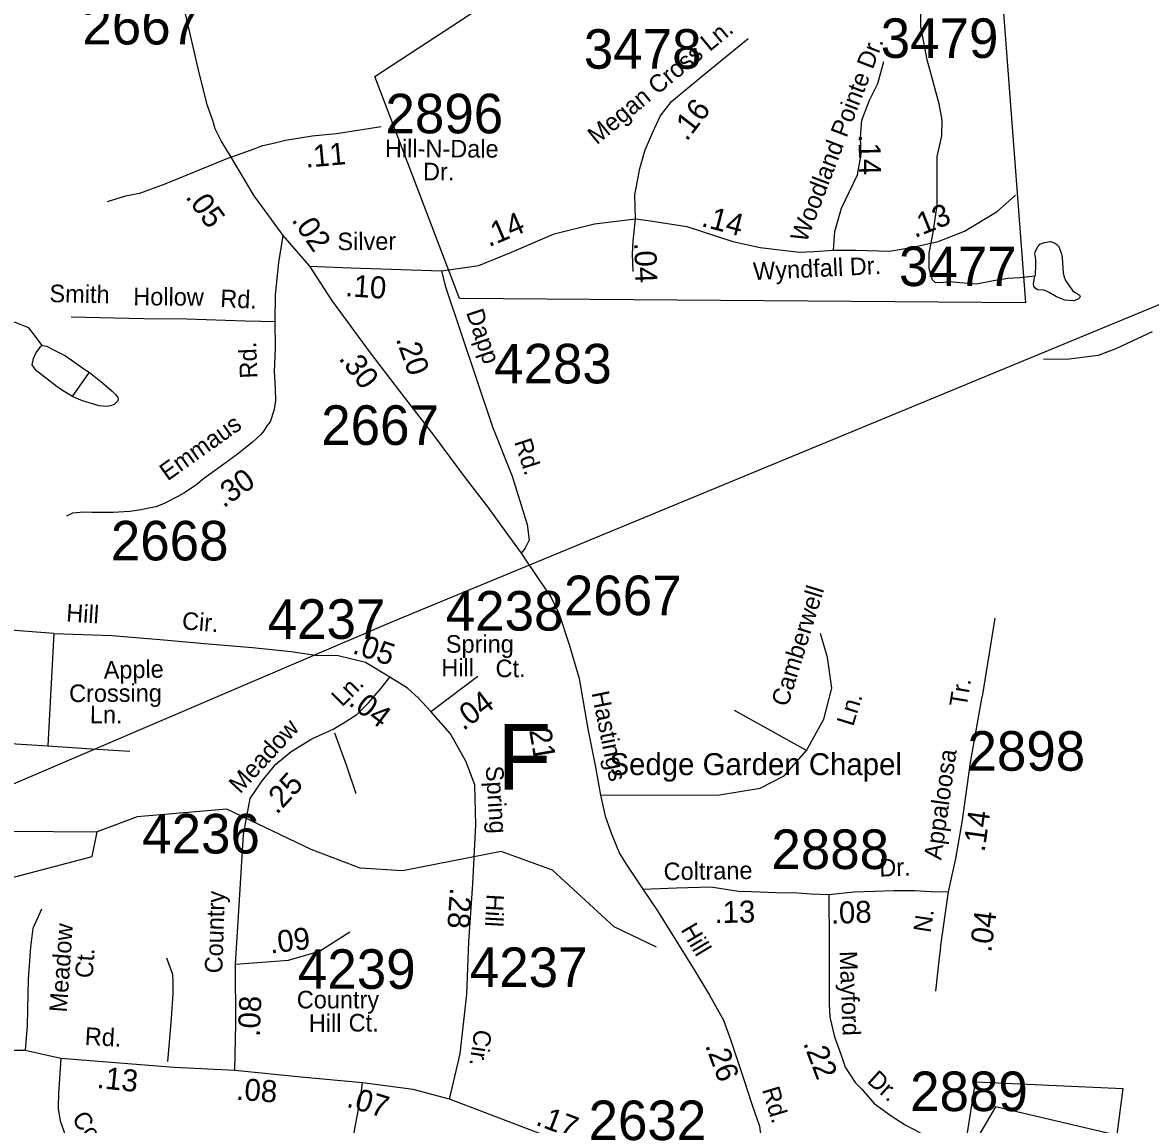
# Model space of a CAD drawing. Extents: x 1551653 to 1702041, y 811336 to 920032.
# Drawn here: x 1670721 to 1674929, y 852800 to 856913 of the extents above; entities that cross this region are included whole.
import ezdxf

# ---------------------------------------------------------------- set-up
doc = ezdxf.new("R2010")
doc.units = 0
for name, color, linetype in [('Old_Level_10', 7, 'Continuous'), ('Old_Level_11', 7, 'Continuous'), ('Old_Level_17', 7, 'Continuous'), ('Old_Level_22', 7, 'Continuous'), ('Old_Level_32', 7, 'Continuous'), ('Old_Level_35', 7, 'Continuous'), ('Old_Level_48', 7, 'Continuous'), ('Old_Level_49', 7, 'Continuous'), ('Old_Level_56', 7, 'Continuous'), ('Old_Level_59', 7, 'Continuous'), ('Old_Level_60', 7, 'Continuous'), ('Old_Level_62', 7, 'Continuous'), ('Old_Level_8', 7, 'Continuous')]:
    doc.layers.add(name, color=color, linetype=linetype)

msp = doc.modelspace()

# ---------------------------------------------------------------- linework, layer by layer
at = {"layer": 'Old_Level_10'}
msp.add_line((1670855.3, 854533.04), (1670855.3, 854533.04), dxfattribs=at)
at = {"layer": 'Old_Level_32'}
for p, q in [((1671692.258, 856118.689), (1671790.797, 856003.494)), ((1672244.197, 854341.877), (1672418.983, 854473.079)), ((1673149.115, 852577.506), (1672313.457, 852894.495))]:
    msp.add_line(p, q, dxfattribs=at)
for points in [[(1671080.244, 857914.787), (1671153.459, 857676.386), (1671194.06, 857505.487), (1671228.659, 857336.685), (1671269.256, 857165.786), (1671325.057, 856956.587), (1671378.357, 856725.387), (1671407.957, 856606.686), (1671428.859, 856548.287), (1671438.259, 856518.087), (1671463.259, 856467.487), (1671498.058, 856410.788)], [(1673007.964, 856180.627), (1673004.726, 856269.727), (1673023.748, 856368.085), (1673044.355, 856437.887), (1673072.888, 856504.517), (1673099.836, 856563.214), (1673142.635, 856618.738), (1673252.012, 856709.165), (1673428.207, 856854.05)], [(1673745.994, 856063.648), (1673752.116, 856133.704), (1673775.894, 856220.957), (1673835.9, 856344.767), (1673850.135, 856422.451), (1673846.964, 856484.321), (1673852.895, 856548.751), (1673881.428, 856623.312), (1673912.156, 856686.214), (1673934.628, 856768.016)], [(1671498.058, 856410.788), (1671570.657, 856437.287), (1671617.058, 856454.387), (1671657.258, 856463.586), (1671701.559, 856474.688), (1671801.857, 856490.689), (1671892.155, 856498.888), (1672058.756, 856525.489)], [(1671498.058, 856410.788), (1671583.258, 856266.989), (1671637.756, 856191.887), (1671692.258, 856118.689)], [(1673745.994, 856063.648), (1673831.593, 856063.648), (1673955.235, 856060.475), (1674042.419, 856074.752), (1674137.529, 856095.376), (1674235.81, 856135.036), (1674357.653, 856208.19), (1674425.883, 856268.445)], [(1672283.844, 855986.624), (1672423.611, 856006.307), (1672545.514, 856056.585), (1672704.55, 856124.395), (1672854.266, 856161.643), (1673007.964, 856180.627)], [(1672999.456, 855983.393), (1672996.949, 856048.648), (1672998.442, 856097.482), (1673007.964, 856180.627)], [(1673007.964, 856180.627), (1673063.433, 856173.63), (1673199.758, 856151.421), (1673370.955, 856095.896), (1673472.406, 856073.686), (1673618.24, 856056.235), (1673673.076, 856058.889), (1673745.994, 856063.648)], [(1671692.258, 856118.689), (1671676.257, 856016.989), (1671663.757, 855897.19), (1671661.756, 855797.19), (1671663.757, 855697.088), (1671659.958, 855611.088), (1671662.658, 855546.99), (1671663.859, 855502.991), (1671659.157, 855469.09), (1671644.157, 855423.29), (1671631.857, 855407.591), (1671621.457, 855389.789), (1671609.256, 855375.99), (1671578.557, 855346.59), (1671527.757, 855305.59), (1671466.756, 855260.79), (1671395.759, 855210.291), (1671371.257, 855188.69), (1671324.657, 855157.69), (1671300.359, 855144.189), (1671251.756, 855119.091), (1671219.457, 855105.79), (1671197.459, 855102.191), (1671163.259, 855094.891), (1671121.058, 855087.792), (1671058.958, 855084.99), (1671012.958, 855083.891), (1670978.958, 855084.59), (1670948.958, 855085.19), (1670906.859, 855082.09), (1670884.559, 855070.492)], [(1671790.797, 856003.494), (1671873.556, 855876.888), (1672017.657, 855679.89), (1672126.755, 855537.591), (1672253.556, 855372.991), (1672376.255, 855208.389), (1672456.255, 855104.691), (1672524.356, 855011.289), (1672580.855, 854932.09)], [(1671790.797, 856003.494), (1671945.314, 855997.871), (1672283.844, 855986.624)], [(1672283.844, 855986.624), (1672297.891, 855930.392), (1672474.448, 855403.773), (1672547.95, 855219.859), (1672603.077, 855039.624), (1672610.427, 854980.772), (1672595.726, 854951.345), (1672580.855, 854932.09)], [(1672580.855, 854932.09), (1672646.855, 854834.692), (1672691.557, 854769.79), (1672722.354, 854705.092), (1672760.054, 854592.291), (1672797.554, 854465.493), (1672829.755, 854276.691), (1672858.856, 854134.093), (1672876.753, 854029.693), (1672887.242, 853985.004), (1672895.155, 853951.291), (1672917.855, 853884.792), (1672948.354, 853812.092), (1672973.554, 853771.593), (1673035.564, 853678.857)], [(1672091.259, 854469.434), (1672000.225, 854524.102), (1671898.268, 854549.614), (1671822.918, 854550.289)], [(1671515.158, 853398.894), (1671530.489, 853638.49), (1671545.055, 853882.671), (1671570.544, 854017.517), (1671614.24, 854083.118), (1671665.219, 854145.075), (1671723.481, 854192.453), (1671799.95, 854239.832), (1671880.061, 854276.277), (1671916.474, 854298.143), (1671967.453, 854330.944), (1672011.15, 854374.678), (1672058.487, 854429.345), (1672091.259, 854469.434)], [(1672244.197, 854341.877), (1672196.86, 854392.9), (1672156.805, 854429.345), (1672091.259, 854469.434)], [(1674176.252, 853669.192), (1674202.751, 853792.693), (1674227.653, 853936.291), (1674258.053, 854151.793), (1674296.452, 854369.092), (1674301.111, 854397.537)], [(1672313.457, 852894.495), (1672353.212, 853064.364), (1672378.701, 853286.678), (1672385.985, 853483.481), (1672400.55, 853698.506), (1672411.7, 853919.116), (1672408.059, 854068.54), (1672375.286, 854156.008), (1672317.024, 854258.054), (1672244.197, 854341.877)], [(1673035.564, 853678.857), (1673160.306, 853683.162), (1673289.349, 853687.467), (1673391.752, 853671.092), (1673439.754, 853670.094), (1673531.752, 853666.193), (1673611.752, 853664.592), (1673663.753, 853661.492), (1673729.753, 853658.195)], [(1673035.564, 853678.857), (1673089.961, 853598.143), (1673229.653, 853374.193), (1673283.855, 853282.995), (1673336.053, 853189.895), (1673363.192, 853113.747), (1673413.731, 852963.872), (1673441.809, 852875.82), (1673469.886, 852793.388), (1673479.831, 852720.455), (1673483.53, 852647.855), (1673474.331, 852598.955), (1673462.399, 852556.006), (1673453.04, 852531.651), (1673430.058, 852465.486)], [(1673729.753, 853658.195), (1673821.951, 853668.293), (1673898.054, 853670.793), (1673972.151, 853673.293), (1674050.251, 853673.693), (1674110.251, 853670.495), (1674176.252, 853669.192)], [(1673729.753, 853658.195), (1673730.052, 853476.092), (1673730.072, 853321.699), (1673729.924, 853249.172), (1673732.923, 853201.071), (1673750.662, 853126.861), (1673774.996, 853059.417), (1673789.971, 853014.454), (1673827.407, 852956.378), (1673851.741, 852932.023), (1673897.794, 852878.406), (1673962.18, 852832.731), (1674014.591, 852799.009), (1674047.222, 852781.273), (1674080.92, 852762.572), (1674113.453, 852741.996), (1674151.154, 852725.195), (1674194.651, 852702.294)], [(1674146.104, 853460.167), (1674155.353, 853529.494), (1674176.252, 853669.192)], [(1671515.158, 853398.894), (1671712.501, 853414.185), (1671829.025, 853446.986), (1671941.907, 853519.876)], [(1671512.226, 853002.358), (1671515.867, 853177.293), (1671515.158, 853398.894)], [(1670864.062, 853046.091), (1670730.16, 853076.595), (1670562.068, 853076.332)], [(1670864.062, 853046.091), (1670854.959, 852915.995), (1670853.959, 852865.995), (1670853.86, 852859.994), (1670860.858, 852813.895), (1670879.858, 852761.395), (1670910.858, 852710.795), (1670930.159, 852676.396), (1670961.258, 852631.694), (1671019.857, 852558.496), (1671062.757, 852503.594)], [(1671512.226, 853002.358), (1671286.461, 853013.291), (1670864.062, 853046.091)], [(1671989.341, 852956.268), (1671759.839, 852976.846), (1671512.226, 853002.358)], [(1671843.687, 852187.279), (1671923.797, 852588.174), (1671982.058, 852897.956), (1671989.341, 852956.268)], [(1672313.457, 852894.495), (1672178.693, 852930.756), (1671989.341, 852956.268)]]:
    msp.add_lwpolyline(points, dxfattribs=at)
at = {"layer": 'Old_Level_35'}
for p, q in [((1670837.659, 854633.291), (1670078.879, 854690.883)), ((1674349.053, 854690.191), (1674301.111, 854397.537)), ((1670837.659, 854633.291), (1670815.16, 854213.492)), ((1673645.989, 854195.945), (1673377.733, 854345.087))]:
    msp.add_line(p, q, dxfattribs=at)
for points in [[(1671498.058, 856410.788), (1671251.858, 856309.689), (1671157.157, 856275.588), (1671104.857, 856264.689), (1671036.458, 856244.089)], [(1670901.659, 855814.588), (1671173.758, 855809.089), (1671333.758, 855807.79), (1671477.757, 855802.889), (1671551.756, 855799.388), (1671609.758, 855798.19), (1671661.756, 855797.19)], [(1674936.104, 855759.343), (1674802.483, 855696.816), (1674734.292, 855670.816), (1674615.42, 855656.053), (1674530.387, 855656.922)], [(1670837.659, 854633.291), (1671053.66, 854624.892), (1671247.459, 854608.99), (1671399.256, 854595.89), (1671579.059, 854580.191), (1671722.858, 854565.293), (1671822.918, 854550.289)], [(1673645.989, 854195.945), (1673711.021, 854312.547), (1673740.826, 854429.15), (1673724.569, 854543.04), (1673697.472, 854632.526)], [(1670339.36, 854235.093), (1670527.46, 854233.292), (1670675.258, 854222.291), (1670815.16, 854213.492)], [(1671884.856, 854261.891), (1671928.458, 854142.892), (1671964.357, 854036.091)], [(1670815.16, 854213.492), (1670979.06, 854202.193), (1671120.959, 854193.292)], [(1672876.753, 854029.693), (1673320.831, 854030.532), (1673472.571, 854054.938), (1673561.99, 854101.036), (1673645.989, 854195.945)], [(1670790.858, 853603.694), (1670759.359, 853532.293), (1670749.96, 853462.395), (1670741.561, 853342.493), (1670739.257, 853230.495), (1670737.958, 853168.494), (1670730.16, 853076.595)], [(1674146.104, 853460.167), (1674141.252, 853423.792), (1674126.652, 853297.995)], [(1671257.459, 853422.093), (1671280.257, 853361.594), (1671281.56, 853329.593), (1671280.759, 853289.593), (1671274.958, 853197.694), (1671269.358, 853121.693), (1671261.658, 853035.893)]]:
    msp.add_lwpolyline(points, dxfattribs=at)
at = {"layer": 'Old_Level_48'}
for points in [[(1672350.911, 855882.961), (1672035.607, 856711.281), (1672997.284, 857342.382), (1674353.092, 857310.827), (1674463.449, 855867.184), (1672350.911, 855882.961)], [(1675275.822, 852566.419), (1674818.323, 852569.643), (1674885.981, 852740.535), (1674351.16, 852866.285), (1674009.646, 852282.674), (1674154.628, 852211.738), (1674473.589, 852121.456), (1674666.898, 852089.212), (1674536.205, 851986.141), (1673643.609, 850799.337), (1672907.33, 849937.983), (1672435.529, 849082.974), (1671912.722, 847985.499), (1671887.219, 847577.137), (1672180.501, 847538.853), (1673085.849, 847985.499), (1673085.849, 847500.569), (1675444.854, 847436.762)]]:
    msp.add_lwpolyline(points, dxfattribs=at)
at = {"layer": 'Old_Level_49'}
for points in [[(1672350.911, 855882.961), (1672035.607, 856711.281), (1672997.284, 857342.382), (1674353.092, 857310.827), (1674463.449, 855867.184), (1672350.911, 855882.961)], [(1675444.854, 847436.762), (1674814.08, 847478.369), (1674819.367, 847409.624), (1673085.849, 847500.569), (1673085.849, 847985.499), (1672180.501, 847538.853), (1671887.219, 847577.137), (1671912.722, 847985.499), (1672435.529, 849082.974), (1672907.33, 849937.983), (1673643.609, 850799.337), (1674593.398, 851958.839), (1674692.404, 852072.722), (1674494.391, 852127.188), (1674147.868, 852241.072), (1674212.222, 852548.062), (1674276.123, 852958.92), (1674825.609, 852934.162), (1674790.957, 852666.784), (1675236.487, 852473.676)]]:
    msp.add_lwpolyline(points, dxfattribs=at)
at = {"layer": 'Old_Level_56'}
msp.add_lwpolyline([(1658056.153, 847053.995), (1658642.585, 847434.49), (1659307.778, 847869.817), (1659997.143, 848323.061), (1660793.113, 848832.771), (1661317.196, 849168.109), (1662048.943, 849658.711), (1662732.387, 850115.879), (1663434.003, 850590.888), (1663897.7, 850898.837), (1664365.32, 851202.904), (1664738.338, 851460.066), (1664875.444, 851550.332), (1665347.956, 851760.249), (1665856.439, 851987.644), (1666371.13, 852215.114), (1666960.046, 852471.494), (1667669.083, 852779.927), (1672104.156, 854678.59), (1675930.75, 856261.388), (1682296.236, 858958.483), (1686555.226, 862371.176)], dxfattribs=at)
at = {"layer": 'Old_Level_59'}
msp.add_lwpolyline([(1673086.488, 853462.297), (1672928.495, 853537.705), (1672697.504, 853749.216), (1672506.498, 853818.728), (1672138.532, 853747.473), (1671980.539, 853757.213), (1671797.53, 853826.572), (1671482.468, 853977.388), (1671148.438, 853948.116), (1670998.442, 853892.086)], dxfattribs=at)
at = {"layer": 'Old_Level_60'}
for points in [[(1670371.496, 853750.549), (1670455.465, 853840.771), (1670672.512, 853895.418), (1670998.442, 853892.086)], [(1670371.496, 853750.549), (1670387.49, 853674.731), (1670529.488, 853681.703), (1670980.5, 853800.53), (1670998.442, 853892.086)]]:
    msp.add_lwpolyline(points, dxfattribs=at)
at = {"layer": 'Old_Level_62'}
msp.add_line((1670968.71, 855608.628), (1670905.656, 855517.995), dxfattribs=at)
for points in [[(1674498.374, 855966.085), (1674441.882, 855959.831), (1674397.693, 855958.242), (1674343.56, 855948.707), (1674279.583, 855936.866), (1674217.453, 855941.377), (1674179.518, 855945.478), (1674145.377, 855941.274), (1674125.487, 855943.273), (1674115.747, 855953.321), (1674103.956, 855993.768), (1674104.059, 856052.002), (1674118.515, 856129.717), (1674132.869, 856232.038), (1674133.894, 856413.355), (1674151.016, 856490.147), (1674152.246, 856549.202), (1674140.763, 856609.334), (1674113.286, 856710.014), (1674095.549, 856773.529), (1674072.173, 856897.996), (1674072.686, 856980.016)], [(1674498.374, 855966.085), (1674499.809, 855971.775), (1674502.167, 856007.814), (1674502.167, 856029.19), (1674498.066, 856051.387), (1674499.194, 856056.308), (1674504.423, 856067.689), (1674508.934, 856076.659), (1674516.419, 856085.528), (1674534.463, 856091.731), (1674554.456, 856095.371), (1674568.297, 856092.653), (1674580.395, 856085.016), (1674586.034, 856079.12), (1674590.34, 856069.227), (1674596.901, 856050.208), (1674600.182, 856035.393), (1674603.873, 855978.696), (1674605.924, 855967.931), (1674611.768, 855950.655), (1674627.762, 855928.971), (1674638.937, 855913.13), (1674645.499, 855906.466), (1674657.494, 855900.469), (1674664.569, 855896.214), (1674667.542, 855890.37), (1674666.312, 855887.14), (1674663.543, 855883.962), (1674659.442, 855880.681), (1674643.448, 855874.53), (1674609.41, 855876.836), (1674579.267, 855888.883), (1674551.585, 855905.082), (1674541.025, 855911.029), (1674531.695, 855913.695), (1674509.549, 855915.745), (1674499.502, 855921.692), (1674493.555, 855929.227), (1674492.325, 855938.249), (1674493.658, 855947.272), (1674498.374, 855966.085)], [(1670793.493, 855708.181), (1670769.399, 855741.604), (1670743.563, 855774.105), (1670693.427, 855793.944), (1670631.604, 855800.147), (1670557.58, 855806.606), (1670471.561, 855814.91), (1670387.797, 855853.512), (1670355.809, 855865.661)], [(1670905.656, 855517.995), (1670900.325, 855520.558), (1670869.26, 855540.09), (1670844.346, 855557.007), (1670772.68, 855613.447), (1670764.683, 855623.443), (1670756.686, 855635.952), (1670760.992, 855659.635), (1670770.937, 855681.576), (1670781.087, 855693.725), (1670789.084, 855705.003), (1670793.493, 855708.181)], [(1670793.493, 855708.181), (1670811.332, 855705.413), (1670829.069, 855695.212), (1670881.153, 855668.708), (1670948.82, 855620.573), (1670968.71, 855608.628)], [(1670968.71, 855608.628), (1671018.64, 855568.284), (1671054.524, 855537.937), (1671068.365, 855523.736), (1671076.362, 855513.741), (1671077.695, 855507.947), (1671076.362, 855501.437), (1671071.441, 855495.747), (1671062.316, 855487.75), (1671049.193, 855483.085), (1671034.224, 855480.112), (1671006.234, 855482.316), (1670944.206, 855500.822), (1670905.656, 855517.995)]]:
    msp.add_lwpolyline(points, dxfattribs=at)

# ---------------------------------------------------------------- texts
at = {"layer": 'Old_Level_10'}
for s, rotation, p in [('Smith', 358.842306, (1670820.572, 855869.813)), ('Hollow', 359.534764, (1671133.526, 855858.171)), ('Rd.', 357.291553, (1671457.113, 855851.686)), ('Camberwell', 72.797831, (1673575.625, 854356.406)), ('Hill', 356.172861, (1670881.996, 854678.446)), ('Cir.', 355.309094, (1671313.737, 854648.838)), ('Apple', 1.080239, (1671023.725, 854463.721)), ('Crossing', 0.263458, (1670894.346, 854376.828)), ('Ln.', 72.797831, (1673819.663, 854283.496)), ('Ln.', 359.503519, (1670971.674, 854297.905)), ('Meadow', 85.99305, (1670885.615, 853217.24)), ('Ct.', 85.99305, (1670981.942, 853344.689))]:
    msp.add_text(s, height=65.6167, rotation=rotation, dxfattribs=at).set_placement(p)
at = {"layer": 'Old_Level_11'}
for s, height, rotation, p in [('Megan Cross Ln.', 65.61666, 39.581886, (1672863.437, 856454.575)), ('Woodland Pointe Dr.', 65.61666, 69.059331, (1673645.209, 856088.73)), ('Hill-N-Dale', 65.61666, 359.741039, (1672072.78, 856410.913)), ('Dr.', 65.6167, 359.711819, (1672214.779, 856324.435)), ('Silver', 65.6167, 0.496828, (1671895.642, 856063.229)), ('Wyndfall Dr.', 65.61666, 2.769692, (1673448.108, 855951.839)), ('Dapp', 65.6167, 288.790164, (1672374.888, 855831.509)), ('Rd.', 65.6167, 92.412169, (1671597.617, 855586.05)), ('Emmaus', 65.6167, 35.423308, (1671261.702, 855200.193)), ('Rd.', 65.6167, 288.067872, (1672554.549, 855348.325)), ('Ln.', 65.6167, 44.998081, (1671912.799, 854356.232)), ('Tr.', 65.6167, 80.696544, (1674243.09, 854355.202)), ('Hastings', 65.6167, 281.476675, (1672843.417, 854411.239)), ('Meadow', 65.6167, 47.495447, (1671532.437, 854031.987)), ('Appaloosa', 65.6167, 81.970428, (1674148.495, 853785.41)), ('Spring', 65.6167, 273.567333, (1672448.625, 854137.25)), ('Coltrane', 65.6167, 0.824458, (1673113.111, 853711.822)), ('Dr.', 65.6167, 1.932381, (1673918.403, 853725.332)), ('Country', 65.6167, 88.148364, (1671465.774, 853363.621)), ('Hill', 65.6167, 266.862758, (1672452.43, 853661.394)), ('N.', 65.6167, 81.491608, (1674108.894, 853513.726)), ('Hill', 65.6167, 300.626094, (1673174.878, 853527.465)), ('Mayford', 65.6167, 272.270547, (1673768.867, 853446.868)), ('Rd.', 65.6167, 356.872294, (1670951.516, 853097.918)), ('Cir.', 65.6167, 261.860247, (1672407.081, 853157.451)), ('Dr.', 65.6167, 318.063675, (1673868.236, 852959.381)), ('Rd.', 65.6167, 286.840325, (1673479.397, 852930.267)), ('Country', 65.6167, 304.826583, (1670901.834, 852821.609))]:
    msp.add_text(s, height=height, rotation=rotation, dxfattribs=at).set_placement(p)
for s, p in [('Spring', (1672300.062, 854561.056)), ('Hill', (1672283.122, 854472.385)), ('Ct.', (1672485.511, 854469.922)), ('Country', (1671743.894, 853233.703)), ('Hill', (1671788.748, 853145.574)), ('Ct.', (1671937.291, 853147.303))]:
    msp.add_text(s, height=65.6167, dxfattribs=at).set_placement(p)
at = {"layer": 'Old_Level_17'}
for s, rotation, p in [('.16', 52.374275, (1673198.592, 856467.062)), ('.11', 5.188047, (1671778.066, 856371.156)), ('.14', 270.859753, (1673840.129, 856495.308)), ('.05', 305.966756, (1671326.273, 856262.15)), ('.14', 23.092489, (1672460.568, 856074.238)), ('.14', 345.246697, (1673250.062, 856153.883)), ('.13', 21.976278, (1674049.869, 856108.259)), ('.02', 304.551717, (1671722.228, 856175.973)), ('.04', 272.200878, (1673002.512, 856091.36)), ('.10', 356.139811, (1671923.003, 855892.197)), ('.20', 289.770839, (1672112.67, 855732.12)), ('.30', 307.476483, (1671897.785, 855658.815)), ('.30', 35.423069, (1671470.816, 855099.416)), ('.05', 341.236036, (1671947.865, 854560.344)), ('.04', 322.814256, (1671933.434, 854368.414)), ('.04', 37.108508, (1672365.417, 854268.112)), ('.21', 279.679017, (1672605.715, 854302.133)), ('.25', 47.495447, (1671669.79, 853954.44)), ('.14', 81.970428, (1674310.283, 853815.159)), ('.28', 266.118086, (1672316.036, 853685.987)), ('.13', 0.824458, (1673302.766, 853552.032)), ('.08', 1.932381, (1673737.687, 853548.863)), ('.04', 82.401272, (1674334.958, 853440.385)), ('.09', 6.905094, (1671646.194, 853437.954)), ('.08', 87.612017, (1671605.611, 853126.61)), ('.26', 290.611033, (1673266.659, 853095.352)), ('.22', 291.004356, (1673632.286, 853103.937)), ('.13', 353.980572, (1670995.506, 852937.033)), ('.08', 355.739156, (1671515.808, 852892.968)), ('.07', 343.006217, (1671926.198, 852867.609)), ('.17', 339.226814, (1672631.402, 852800.532))]:
    msp.add_text(s, height=82.0208, rotation=rotation, dxfattribs=at).set_placement(p)
at = {"layer": 'Old_Level_22'}
msp.add_text('F', height=246.062, rotation=0.000017, dxfattribs=at).set_placement((1672492.804, 854049.614))
msp.add_text('Sedge Garden Chapel', height=82.02083, dxfattribs=at).set_placement((1672910.561, 854104.189))
at = {"layer": 'Old_Level_8'}
for s, p in [('2667', (1670943.815, 856831.364)), ('3479', (1673922.692, 856781.109)), ('3478', (1672814.969, 856740.939)), ('2896', (1672074.82, 856499.736)), ('3477', (1673990.921, 855929.503)), ('4283', (1672480.137, 855566.293)), ('2667', (1671835.115, 855336.812)), ('2668', (1671049.944, 854905.543)), ('2667', (1672740.748, 854701.223)), ('4238', (1672299.707, 854643.659)), ('4237', (1671635.254, 854612.871)), ('2898', (1674246.521, 854120.73)), ('4236', (1671167.104, 853811.723)), ('2888', (1673514.757, 853753.767)), ('4239', (1671748.211, 853306.593)), ('4237', (1672389.485, 853313.445)), ('2889', (1674032.487, 852850.222)), ('2632', (1672832.569, 852741.92))]:
    msp.add_text(s, height=147.6375, dxfattribs=at).set_placement(p)

doc.saveas('drawing.dxf')
